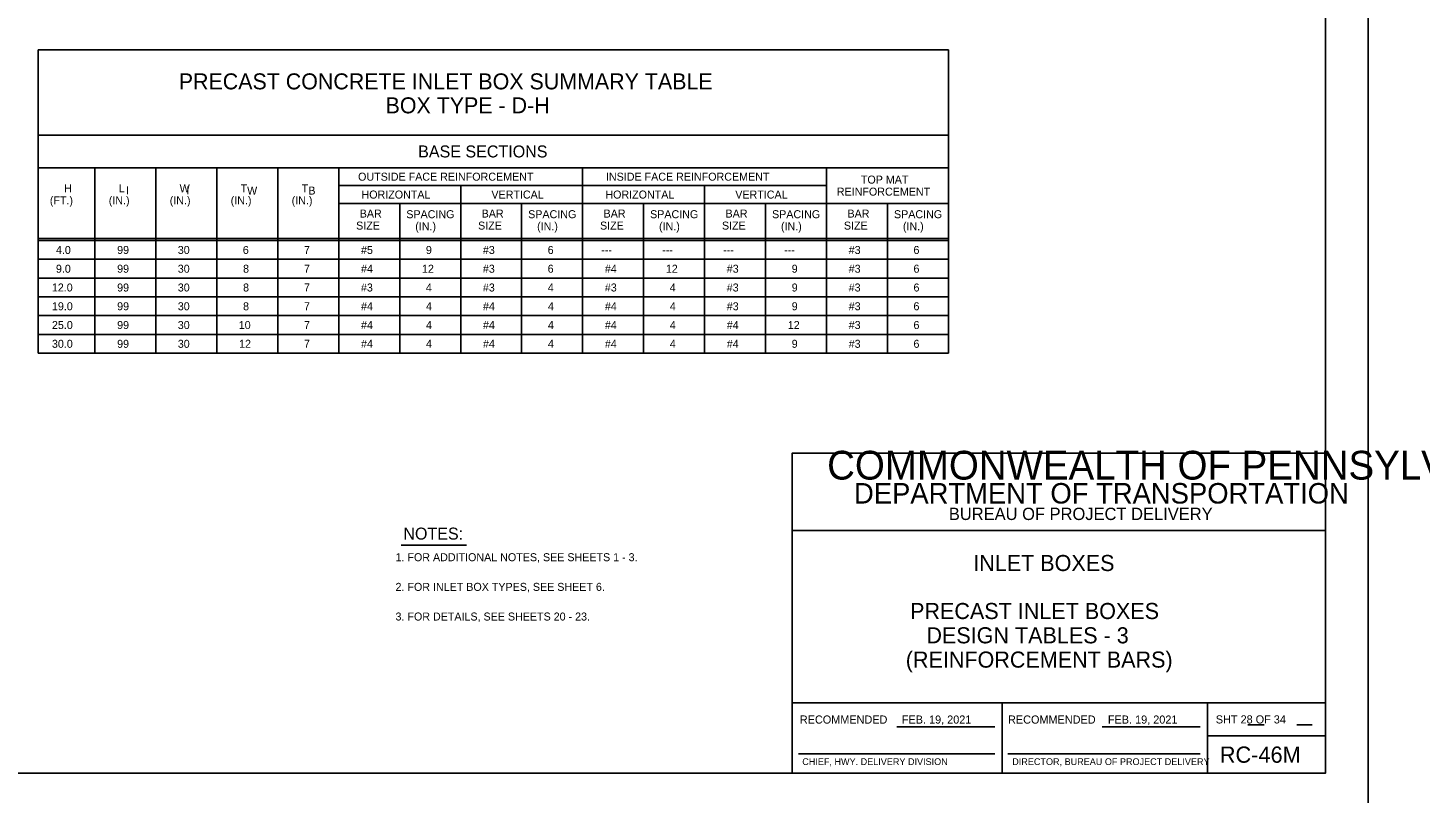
# Model space of a CAD drawing. Extents: x -6420 to 49575, y -4552 to 11624.
# Drawn here: x 208 to 1921, y -44 to 898 of the extents above; entities that cross this region are included whole.
import ezdxf

# ---------------------------------------------------------------- set-up
doc = ezdxf.new("R2010")
doc.units = 0
doc.layers.add('1', color=7, linetype='Continuous')
doc.layers.add('PLT-BNDY', color=7, linetype='Continuous')

msp = doc.modelspace()

# ---------------------------------------------------------------- linework, layer by layer
at = {"layer": '1'}
for p, q in [((1340.9, 870.4), (221, 870.4)), ((221, 870.4), (221, 497.2)), ((1340.9, 870.4), (1340.9, 497.2)), ((1340.9, 765.4), (221, 765.4)), ((1340.9, 725.4), (221, 725.4)), ((290.9, 497.2), (290.9, 725.4)), ((365.9, 725.4), (365.9, 497.2)), ((440.9, 725.4), (440.9, 497.2)), ((515.9, 725.4), (515.9, 497.2)), ((590.9, 725.4), (590.9, 497.2)), ((890.9, 725.4), (890.9, 497.2)), ((1190.9, 725.4), (1190.9, 497.2)), ((590.9, 703.4), (890.9, 703.4)), ((740.9, 703.4), (740.9, 497.2)), ((890.9, 703.4), (1190.9, 703.4)), ((1040.9, 703.4), (1040.9, 497.2)), ((590.9, 681.4), (890.9, 681.4)), ((665.9, 681.4), (665.9, 497.2)), ((815.9, 681.4), (815.9, 497.2)), ((890.9, 681.4), (1340.9, 681.4)), ((965.9, 681.4), (965.9, 497.2)), ((1115.9, 681.4), (1115.9, 497.2)), ((1265.9, 681.4), (1265.9, 497.2)), ((221, 638.2), (1340.9, 638.2)), ((221, 635.8), (1340.9, 635.8)), ((221, 612.7), (1340.9, 612.7)), ((221, 589.6), (1340.9, 589.6)), ((221, 566.5), (1340.9, 566.5)), ((221, 543.4), (1340.9, 543.4)), ((221, 520.3), (1340.9, 520.3)), ((221, 497.2), (1340.9, 497.2)), ((667.7, 260.9), (748.2, 260.9)), ((1277.5, 37.2), (1397.9, 37.2)), ((1530.1, 37.2), (1650.5, 37.2)), ((1709.2, 39.9), (1729.4, 39.9)), ((1769.6, 39.9), (1788.4, 39.9)), ((1156.4, 4.2), (1397.9, 4.2)), ((1414.1, 4.2), (1650.5, 4.2))]:
    msp.add_line(p, q, dxfattribs=at)
msp.add_lwpolyline([(1804.7, -19.8), (1804.7, 1830.6), (-774, 1830.6), (-774, -19.8), (1804.7, -19.8), (1804.7, 66.7), (1148.5, 66.7), (1148.5, 278.9), (1804.7, 278.9), (1804.7, 373.9), (1148.5, 373.9), (1148.5, -19.8), (1407.1, -19.8), (1407.1, 66.7), (1407.1, -19.8), (1659.7, -19.8), (1659.7, 66.7), (1659.7, 26.3), (1804.7, 26.3)], dxfattribs=at)
at = {"layer": 'PLT-BNDY'}
msp.add_lwpolyline([(-902, 1879.8), (1857.2, 1879.8), (1857.2, -69), (-902, -69)], close=True, dxfattribs=at)

# ---------------------------------------------------------------- texts
at = {"layer": '1'}
for s, height, p in [('PRECAST CONCRETE INLET BOX SUMMARY TABLE', 19.685, (394.1, 821.9)), ('BOX TYPE - D-H', 19.685, (648.5, 792.4)), ('BASE SECTIONS', 14.764, (688.6, 738.1)), ('OUTSIDE FACE REINFORCEMENT', 9.843, (614.7, 709.5)), ('INSIDE FACE REINFORCEMENT', 9.843, (919.6, 709.5)), ('H', 9.84, (253.2, 695.1)), ('L ', 9.84, (320.2, 695.1)), ('I', 9.84, (329.2, 692.6)), ('W ', 9.84, (395.2, 695.1)), ('I', 9.84, (403.6, 692.6)), ('T ', 9.84, (470.2, 695.1)), ('W', 9.84, (478.2, 692.4)), ('T ', 9.84, (545.2, 695.1)), ('B', 9.84, (553.5, 692.4)), ('TOP MAT', 9.84, (1233.2, 705.9)), ('(FT.)', 9.84, (235.5, 680.3)), ('(IN.)', 9.84, (308, 680.3)), ('(IN.)', 9.84, (383, 680.3)), ('(IN.)', 9.84, (458, 680.3)), ('(IN.)', 9.84, (533, 680.3)), ('HORIZONTAL', 9.84, (618.9, 687.5)), ('VERTICAL', 9.84, (778.7, 687.5)), ('HORIZONTAL', 9.84, (918.9, 687.5)), ('VERTICAL', 9.84, (1078.7, 687.5)), ('REINFORCEMENT', 9.843, (1203.6, 691.1)), ('BAR', 9.84, (616.7, 664.1)), ('SPACING', 9.84, (674, 663.3)), ('BAR', 9.84, (766.7, 664.1)), ('SPACING', 9.84, (823.9, 663.3)), ('BAR', 9.84, (916.7, 664.1)), ('SPACING', 9.84, (973.9, 663.3)), ('BAR', 9.84, (1066.7, 664.1)), ('SPACING', 9.84, (1123.9, 663.3)), ('BAR', 9.84, (1216.7, 664.1)), ('SPACING', 9.84, (1273.9, 663.3)), ('SIZE', 9.84, (612.3, 649.3)), ('(IN.)', 9.84, (685, 648.5)), ('SIZE', 9.84, (762.3, 649.3)), ('(IN.)', 9.84, (834.9, 648.5)), ('SIZE', 9.84, (912.3, 649.3)), ('(IN.)', 9.84, (984.9, 648.5)), ('SIZE', 9.84, (1062.3, 649.3)), ('(IN.)', 9.84, (1134.9, 648.5)), ('SIZE', 9.84, (1212.3, 649.3)), ('(IN.)', 9.84, (1284.9, 648.5)), ('4.0', 9.84, (243, 619.3)), ('99', 9.84, (318.3, 619.3)), ('30', 9.84, (392.9, 619.3)), ('6', 9.84, (472.9, 619.3)), ('7', 9.84, (548.1, 619.3)), ('#5', 9.84, (618.3, 619.3)), ('9', 9.84, (698.1, 619.3)), ('#3', 9.84, (768.2, 619.3)), ('6', 9.84, (847.9, 619.3)), ('---', 9.84, (913.8, 619.3)), ('---', 9.84, (988.8, 619.3)), ('---', 9.84, (1063.8, 619.3)), ('---', 9.84, (1138.8, 619.3)), ('#3', 9.84, (1218.2, 619.3)), ('6', 9.84, (1297.9, 619.3)), ('9.0', 9.84, (243, 596.2)), ('99', 9.84, (318.3, 596.2)), ('30', 9.84, (392.9, 596.2)), ('8', 9.84, (473.2, 596.2)), ('7', 9.84, (548.1, 596.2)), ('#4', 9.84, (618.3, 596.2)), ('12', 9.84, (693.3, 596.2)), ('#3', 9.84, (768.2, 596.2)), ('6', 9.84, (847.9, 596.2)), ('#4', 9.84, (918.3, 596.2)), ('12', 9.84, (993.3, 596.2)), ('#3', 9.84, (1068.2, 596.2)), ('9', 9.84, (1148.1, 596.2)), ('#3', 9.84, (1218.2, 596.2)), ('6', 9.84, (1297.9, 596.2)), ('12.0', 9.84, (238, 573.1)), ('99', 9.84, (318.3, 573.1)), ('30', 9.84, (392.9, 573.1)), ('8', 9.84, (473.2, 573.1)), ('7', 9.84, (548.1, 573.1)), ('#3', 9.84, (618.2, 573.1)), ('4', 9.84, (698.1, 573.1)), ('#3', 9.84, (768.2, 573.1)), ('4', 9.84, (848.1, 573.1)), ('#3', 9.84, (918.2, 573.1)), ('4', 9.84, (998.1, 573.1)), ('#3', 9.84, (1068.2, 573.1)), ('9', 9.84, (1148.1, 573.1)), ('#3', 9.84, (1218.2, 573.1)), ('6', 9.84, (1297.9, 573.1)), ('19.0', 9.84, (238.1, 550)), ('99', 9.84, (318.3, 550)), ('30', 9.84, (392.9, 550)), ('8', 9.84, (473.2, 550)), ('7', 9.84, (548.1, 550)), ('#4', 9.84, (618.3, 550)), ('4', 9.84, (698.2, 550)), ('#4', 9.84, (768.3, 550)), ('4', 9.84, (848.2, 550)), ('#4', 9.84, (918.3, 550)), ('4', 9.84, (998.2, 550)), ('#3', 9.84, (1068.2, 550)), ('9', 9.84, (1148.1, 550)), ('#3', 9.84, (1218.2, 550)), ('6', 9.84, (1297.9, 550)), ('25.0', 9.84, (238.1, 526.9)), ('99', 9.84, (318.3, 526.9)), ('30', 9.84, (392.9, 526.9)), ('10', 9.84, (467.9, 526.9)), ('7', 9.84, (548.1, 526.9)), ('#4', 9.84, (618.3, 526.9)), ('4', 9.84, (698.2, 526.9)), ('#4', 9.84, (768.3, 526.9)), ('4', 9.84, (848.2, 526.9)), ('#4', 9.84, (918.3, 526.9)), ('4', 9.84, (998.2, 526.9)), ('#4', 9.84, (1068.3, 526.9)), ('12', 9.84, (1143.3, 526.9)), ('#3', 9.84, (1218.2, 526.9)), ('6', 9.84, (1297.9, 526.9)), ('30.0', 9.84, (238.1, 503.8)), ('99', 9.84, (318.3, 503.8)), ('30', 9.84, (392.9, 503.8)), ('12', 9.84, (468.3, 503.8)), ('7', 9.84, (548.1, 503.8)), ('#4', 9.84, (618.3, 503.8)), ('4', 9.84, (698.2, 503.8)), ('#4', 9.84, (768.3, 503.8)), ('4', 9.84, (848.2, 503.8)), ('#4', 9.84, (918.3, 503.8)), ('4', 9.84, (998.2, 503.8)), ('#4', 9.84, (1068.3, 503.8)), ('9', 9.84, (1148.1, 503.8)), ('#3', 9.84, (1218.2, 503.8)), ('6', 9.84, (1297.9, 503.8)), ('COMMONWEALTH OF PENNSYLVANIA', 35.379, (1191.7, 341.6)), ('DEPARTMENT OF TRANSPORTATION', 25.211, (1224.7, 312.1)), ('BUREAU OF PROJECT DELIVERY', 15.164, (1341.4, 291.8)), ('NOTES:', 14.76, (670.4, 267.7)), (' 1. FOR ADDITIONAL NOTES, SEE SHEETS 1 - 3.', 9.843, (657.1, 241.1)), ('INLET BOXES', 19.816, (1371.4, 229)), (' 2. FOR INLET BOX TYPES, SEE SHEET 6.', 9.843, (657.1, 204.6)), ('PRECAST INLET BOXES', 19.816, (1293.7, 169.9)), (' 3. FOR DETAILS, SEE SHEETS 20 - 23.', 9.843, (657.1, 168.1)), ('DESIGN TABLES - 3', 19.816, (1313.8, 140)), ('(REINFORCEMENT BARS)', 19.816, (1288.4, 110.1)), ('SHT 28 OF 34', 10, (1669.8, 41.4)), ('RECOMMENDED', 10, (1158.1, 41.2)), ('FEB. 19, 2021', 10, (1283.6, 41.2)), ('RECOMMENDED', 10, (1414.2, 41.2)), ('FEB. 19, 2021', 10, (1537.1, 41.2)), ('RC-46M', 20, (1674.7, -7)), ('CHIEF, HWY. DELIVERY DIVISION', 8.333, (1161.1, -9.8)), ('DIRECTOR, BUREAU OF PROJECT DELIVERY', 8.333, (1419.4, -9.8))]:
    msp.add_text(s, height=height, dxfattribs=at).set_placement(p)

doc.saveas('drawing.dxf')
